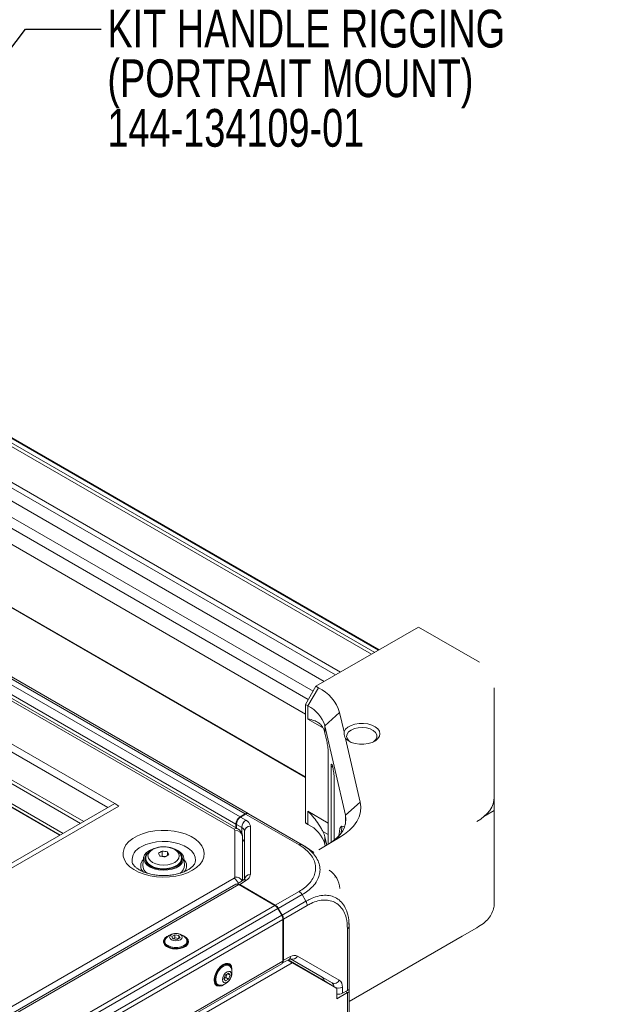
# Model space of a CAD drawing. Header units: millimetres. Extents: x 0 to 1118, y 0 to 864.
# Tile 274 of 372: x 912 to 962, y 219 to 302. Entities that reach past the tile are written whole.
import ezdxf

# ---------------------------------------------------------------- set-up
doc = ezdxf.new("R2010")
doc.units = ezdxf.units.MM
doc.styles.add('SLDTEXTSTYLE1', font='TXT', dxfattribs={"width": 0.75})
doc.dimstyles.new('SLDDIMSTYLE2', dxfattribs={"dimtxt": 0.18, "dimasz": 3.302, "dimexe": 0, "dimexo": 0.0625, "dimgap": 0, "dimtad": 0, "dimtih": 1, "dimtoh": 1, "dimdec": 0, "dimrnd": 1e-09, "dimzin": 0, "dimdsep": 46, "dimtxsty": 'Standard', "dimsah": 1, "dimcen": 0.09, "dimadec": 0, "dimazin": 0, "dimtfac": 3.302, "dimtdec": 0, "dimtofl": 0, "dimtmove": 0, "dimatfit": 3, "dimfxl": 1, "dimfrac": 2, "dimtolj": 1, "dimtzin": 0, "dimarcsym": 0})

# ---------------------------------------------------------------- blocks, each defined once
blk = doc.blocks.new('SW_NOTE_51')
at = {"color": 0, "linetype": 'Continuous', "lineweight": 0, "char_height": 3.175, "attachment_point": 1, "style": 'SLDTEXTSTYLE1'}
for s, insert in [('KIT HANDLE RIGGING', (0.527, 1.638)), ('(PORTRAIT MOUNT)', (0.527, -2.537)), ('144-134109-01', (0.527, -6.712))]:
    blk.add_mtext(s, dxfattribs=dict(at, insert=insert))

msp = doc.modelspace()

# ---------------------------------------------------------------- linework, layer by layer
at = {"color": 9, "linetype": 'Continuous', "lineweight": 15}
for p, q in [((941.445, 248.483), (823.005, 316.858)), ((823.277, 317.015), (941.717, 248.641)), ((942.046, 248.831), (823.793, 317.097)), ((938.432, 246.744), (820.045, 315.088)), ((820.392, 315.349), (938.832, 246.975)), ((819.406, 314.352), (937.475, 246.192)), ((936.542, 245.378), (818.729, 313.39)), ((818.322, 312.683), (936.134, 244.672)), ((935.896, 243.456), (817.827, 311.616)), ((817.642, 306.444), (935.896, 238.178)), ((878.856, 259.585), (919.855, 235.916)), ((878.456, 259.162), (919.29, 235.589)), ((877.238, 257.19), (916.972, 234.252)), ((917.255, 234.415), (877.438, 257.401)), ((915.246, 233.255), (875.802, 256.026)), ((936.11, 243.037), (937.337, 242.329)), ((938.058, 239.066), (938.186, 238.992)), ((936.11, 235.273), (937.814, 234.289)), ((951.771, 235.329), (950.898, 234.825)), ((939.251, 234.935), (939.251, 234.181)), ((930.541, 233.437), (930.541, 233.911)), ((939.185, 233.96), (938.944, 234.013)), ((937.814, 233.317), (937.362, 233.578)), ((938.378, 229.738), (938.441, 229.774))]:
    msp.add_line(p, q, dxfattribs=at)
at = {"color": 7, "linetype": 'Continuous', "lineweight": 15}
for p, q in [((942.087, 248.854), (823.875, 317.097)), ((798.399, 311.011), (930.398, 234.81)), ((930.826, 235.057), (798.827, 311.258)), ((799.077, 311.283), (931.076, 235.082)), ((797.085, 310.433), (929.892, 233.765)), ((930.217, 233.798), (797.41, 310.465)), ((930.045, 234.197), (798.046, 310.399)), ((817.684, 306.373), (935.896, 238.131)), ((817.684, 306.373), (935.896, 238.13)), ((915.525, 233.416), (875.791, 256.354)), ((915.283, 233.276), (875.839, 256.047)), ((936.78, 245.791), (945.407, 250.771)), ((945.407, 250.771), (950.521, 247.818)), ((936.78, 245.791), (935.896, 244.26)), ((936.11, 244.136), (936.994, 245.667)), ((936.994, 245.667), (936.78, 245.791)), ((951.771, 245.653), (951.771, 237.475)), ((935.896, 234.298), (935.896, 244.26)), ((935.896, 244.26), (936.11, 244.136)), ((936.11, 244.136), (936.11, 243.037)), ((937.532, 242.472), (938.771, 243.587)), ((939.14, 241.968), (938.771, 243.587)), ((937.532, 242.472), (939.251, 234.935)), ((937.532, 241.859), (937.532, 242.472)), ((937.532, 241.859), (937.716, 241.051)), ((940.49, 236.05), (939.271, 241.395)), ((937.814, 232.509), (937.814, 240.135)), ((938.058, 232.659), (938.058, 239.066)), ((938.186, 238.992), (938.22, 238.842)), ((938.318, 232.845), (938.318, 237.926)), ((951.771, 236.454), (951.771, 237.475)), ((951.771, 236.454), (951.771, 235.329)), ((919.857, 235.917), (877.873, 211.68)), ((920.216, 235.71), (878.232, 211.473)), ((920.216, 235.708), (878.232, 211.471)), ((919.857, 235.917), (920.216, 235.71)), ((920.216, 235.708), (920.216, 235.71)), ((936.11, 234.174), (936.11, 235.273)), ((939.251, 234.935), (940.49, 236.05)), ((951.771, 228.534), (951.771, 235.329)), ((930.826, 235.057), (930.398, 234.81)), ((930.441, 234.785), (930.861, 235.037)), ((930.441, 234.785), (930.895, 234.523)), ((935.36, 232.44), (930.861, 235.037)), ((931.076, 235.082), (931.106, 235.065)), ((931.107, 235.064), (935.611, 232.464)), ((929.965, 233.663), (929.965, 229.741)), ((930.045, 233.897), (930.045, 234.197)), ((930.541, 233.911), (930.093, 234.169)), ((930.093, 234.169), (930.093, 233.869)), ((930.761, 229.542), (930.761, 233.605)), ((931.261, 234.013), (931.261, 229.95)), ((935.896, 234.298), (936.11, 234.174)), ((936.127, 234.165), (935.896, 234.298)), ((930.615, 233.133), (930.615, 229.445)), ((937.01, 232.044), (938.713, 233.028)), ((937.532, 233.122), (937.532, 232.51)), ((937.532, 233.122), (937.689, 232.436)), ((935.611, 232.464), (935.846, 232.313)), ((935.82, 232.343), (935.611, 232.464)), ((936.595, 231.805), (935.954, 232.266)), ((937.532, 232.51), (937.565, 232.365)), ((922.288, 231.351), (922.226, 230.741)), ((922.473, 231.304), (922.473, 231.131)), ((923.857, 231.503), (923.815, 231.479)), ((923.857, 231.931), (923.857, 231.503)), ((924.133, 231.46), (923.857, 231.503)), ((924.289, 231.864), (924.289, 231.552)), ((925.473, 231.131), (925.473, 231.304)), ((925.473, 231.163), (925.507, 231.09)), ((925.72, 230.741), (925.657, 231.351)), ((929.892, 229.639), (888.744, 205.885)), ((930.67, 229.48), (930.159, 229.152)), ((930.94, 229.467), (930.369, 229.102)), ((930.042, 229.13), (889.914, 205.964)), ((930.292, 229.105), (890.164, 205.94)), ((933.328, 227.353), (930.292, 229.105)), ((933.363, 227.373), (930.369, 229.102)), ((933.363, 227.373), (935.36, 228.526)), ((935.611, 228.262), (933.613, 227.109)), ((935.934, 227.703), (935.611, 228.263)), ((951.771, 228.534), (951.771, 227.513)), ((893.2, 204.187), (933.328, 227.353)), ((933.578, 227.089), (893.45, 203.923)), ((933.578, 227.089), (933.901, 226.529)), ((933.936, 226.549), (933.613, 227.109)), ((933.936, 226.549), (935.934, 227.703)), ((936.037, 227.354), (934.04, 226.201)), ((893.773, 203.363), (933.901, 226.529)), ((934.005, 226.181), (893.876, 203.015)), ((934.005, 222.675), (934.005, 226.181)), ((934.04, 222.744), (934.04, 226.201)), ((939.427, 220.201), (939.427, 225.397)), ((939.573, 225.843), (939.573, 225.601)), ((939.573, 225.601), (939.573, 220.4)), ((949.071, 224.759), (950.321, 225.48)), ((950.321, 225.48), (950.306, 225.472)), ((924.911, 224.885), (924.656, 224.738)), ((924.656, 224.738), (924.749, 224.537)), ((924.749, 224.537), (925.098, 224.483)), ((924.911, 224.62), (924.763, 224.534)), ((925.259, 224.831), (924.911, 224.885)), ((924.911, 224.62), (924.911, 224.885)), ((925.245, 224.568), (924.911, 224.62)), ((925.098, 224.483), (925.353, 224.63)), ((925.353, 224.63), (925.259, 224.831)), ((925.259, 224.576), (925.259, 224.831)), ((949.071, 224.759), (939.573, 219.276)), ((924.02, 224.227), (924.02, 224.178)), ((924.067, 224.353), (924.067, 224.276)), ((925.942, 224.276), (925.942, 224.353)), ((925.988, 224.178), (925.988, 224.227)), ((934.04, 222.744), (934.642, 223.055)), ((938.136, 220.83), (934.617, 222.863)), ((937.303, 221.312), (934.632, 222.854)), ((935.221, 223.091), (938.74, 221.059)), ((893.773, 199.281), (933.901, 222.446)), ((893.876, 199.51), (934.005, 222.675)), ((934.767, 222.525), (919.559, 213.746)), ((929.395, 222.408), (929.352, 222.433)), ((929.481, 222.305), (929.414, 222.344)), ((933.978, 222.536), (934.518, 222.815)), ((934.767, 222.525), (934.404, 222.756)), ((934.435, 222.772), (937.584, 220.953)), ((938.523, 220.356), (934.767, 222.525)), ((929.171, 221.509), (929.044, 221.18)), ((929.044, 221.18), (929.171, 220.999)), ((929.049, 221.193), (929.197, 221.279)), ((929.426, 221.656), (929.171, 221.509)), ((929.197, 221.279), (929.319, 221.594)), ((929.197, 221.279), (929.426, 221.146)), ((929.333, 221.603), (929.554, 221.475)), ((929.554, 221.475), (929.426, 221.656)), ((929.426, 221.146), (929.554, 221.475)), ((937.303, 221.312), (938.136, 220.83)), ((928.369, 220.729), (928.411, 220.704)), ((928.477, 220.72), (928.544, 220.681)), ((929.171, 220.999), (929.426, 221.146)), ((938.523, 220.356), (937.584, 220.953)), ((938.523, 219.496), (938.523, 220.356)), ((938.999, 220.487), (938.999, 219.963)), ((939.573, 220.4), (939.573, 220.207)), ((939.427, 220.018), (938.523, 219.496)), ((938.999, 219.963), (939.427, 220.201)), ((939.427, 220.018), (939.271, 220.114)), ((939.427, 220.008), (939.427, 220.018)), ((939.427, 217.011), (939.427, 220.008)), ((939.573, 220.207), (939.573, 217.215))]:
    msp.add_line(p, q, dxfattribs=at)
at = {"color": 7, "linetype": 'Continuous', "lineweight": 15, "flags": 128}
for points in [[(939.14, 241.968), (939.259, 242.172), (939.46, 242.352), (939.73, 242.499), (940.053, 242.604), (940.411, 242.661), (940.782, 242.666), (941.145, 242.62), (941.477, 242.524), (941.759, 242.384), (941.974, 242.21), (942.11, 242.01), (942.159, 241.798), (942.117, 241.585), (941.987, 241.384), (941.777, 241.207), (941.499, 241.065), (941.17, 240.966), (940.809, 240.916), (940.438, 240.917), (940.078, 240.97), (939.752, 241.072), (939.477, 241.216), (939.271, 241.395)], [(939.652, 241.117), (939.568, 241.182), (939.418, 241.363), (939.359, 241.561), (939.395, 241.76), (939.522, 241.947), (939.732, 242.106)], [(939.732, 242.106), (940.009, 242.228), (940.332, 242.301), (940.677, 242.322), (941.019, 242.288), (941.333, 242.201), (941.595, 242.07), (941.785, 241.902), (941.89, 241.711), (941.902, 241.511), (941.82, 241.316), (941.65, 241.141), (941.616, 241.117)], [(950.306, 234.413), (950.636, 234.623), (950.928, 234.851), (951.18, 235.093), (951.39, 235.35), (951.555, 235.616), (951.675, 235.891), (951.747, 236.171), (951.771, 236.454)], [(938.713, 233.028), (939.19, 233.336), (939.601, 233.674), (939.944, 234.036), (940.212, 234.419), (940.403, 234.817), (940.514, 235.225), (940.543, 235.638), (940.49, 236.05)], [(939.251, 234.935), (939.293, 234.606), (939.27, 234.275), (939.181, 233.949), (939.029, 233.631), (938.814, 233.324), (938.54, 233.034), (938.21, 232.764), (937.861, 232.536)], [(926.388, 230.308), (926.744, 230.55), (927.029, 230.821), (927.234, 231.116), (927.355, 231.425), (927.388, 231.742), (927.333, 232.058), (927.191, 232.364), (926.965, 232.654), (926.662, 232.919), (926.289, 233.152), (925.856, 233.348), (925.375, 233.501), (924.857, 233.607), (924.316, 233.665), (923.766, 233.671), (923.222, 233.626), (922.697, 233.532), (922.205, 233.39), (921.759, 233.205), (921.37, 232.98), (921.049, 232.723), (920.803, 232.439), (920.64, 232.136), (920.563, 231.821), (920.574, 231.504), (920.673, 231.192), (920.857, 230.893), (921.123, 230.615), (921.462, 230.365), (921.866, 230.15), (922.324, 229.975), (922.826, 229.845), (923.357, 229.762), (923.904, 229.731), (924.453, 229.75), (924.989, 229.819), (925.499, 229.938), (925.969, 230.102), (926.388, 230.308)], [(924.636, 232.19), (924.94, 232.092), (925.233, 231.942), (925.458, 231.756), (925.603, 231.546), (925.659, 231.322), (925.625, 231.097), (925.502, 230.882), (925.296, 230.69), (925.019, 230.53), (924.686, 230.411), (924.314, 230.34), (923.923, 230.32), (923.536, 230.353), (923.172, 230.437), (922.851, 230.566), (922.59, 230.735), (922.404, 230.934), (922.303, 231.153), (922.291, 231.379), (922.371, 231.6), (922.536, 231.805), (922.779, 231.983), (922.779, 231.983)], [(923.041, 232.053), (922.831, 231.895), (922.7, 231.712), (922.655, 231.515), (922.7, 231.318), (922.831, 231.135), (923.041, 230.977), (923.314, 230.856), (923.631, 230.78), (923.973, 230.754), (924.314, 230.78), (924.632, 230.856), (924.904, 230.977), (925.114, 231.135), (925.246, 231.318), (925.29, 231.515), (925.246, 231.712), (925.114, 231.895), (924.904, 232.053), (924.632, 232.174), (924.314, 232.25), (923.973, 232.276), (923.631, 232.25), (923.314, 232.174), (923.041, 232.053)], [(922.779, 231.983), (923.087, 232.123), (923.157, 232.147)], [(922.592, 231.732), (922.469, 231.565), (922.4, 231.349), (922.423, 231.13), (922.536, 230.921), (922.733, 230.733), (923.001, 230.578), (923.326, 230.465), (923.689, 230.4), (924.068, 230.387), (924.441, 230.426), (924.787, 230.516), (925.086, 230.651), (925.32, 230.824), (925.476, 231.024), (925.545, 231.239), (925.522, 231.458), (925.409, 231.667), (925.32, 231.764)], [(922.438, 231.09), (922.469, 231.156), (922.473, 231.163)], [(922.473, 231.131), (922.479, 231.049), (922.496, 230.977)], [(925.449, 230.977), (925.472, 231.104), (925.473, 231.131)], [(924.381, 224.797), (924.253, 224.734), (924.065, 224.587), (923.96, 224.414), (923.948, 224.231), (924.03, 224.055), (924.199, 223.9), (924.439, 223.781), (924.729, 223.708), (925.044, 223.687), (925.355, 223.721), (925.635, 223.807), (925.859, 223.936), (926.007, 224.097), (926.066, 224.277), (926.03, 224.459), (925.904, 224.626), (925.697, 224.765), (925.627, 224.797)], [(925.667, 223.97), (925.43, 223.871), (925.151, 223.819), (924.858, 223.819), (924.579, 223.871), (924.341, 223.97), (924.169, 224.107), (924.078, 224.268), (924.078, 224.438), (924.148, 224.573)], [(925.377, 224.468), (925.206, 224.402), (925.004, 224.379), (924.802, 224.402), (924.631, 224.468), (924.517, 224.567), (924.476, 224.684), (924.517, 224.8), (924.631, 224.899), (924.802, 224.965), (925.004, 224.988), (925.206, 224.965), (925.377, 224.899), (925.492, 224.8), (925.532, 224.684), (925.492, 224.567), (925.377, 224.468)], [(925.861, 224.573), (925.93, 224.438), (925.93, 224.268), (925.84, 224.107), (925.667, 223.97)], [(926.061, 224.239), (926.03, 224.336), (925.905, 224.503)], [(924.059, 224.02), (924.033, 224.089), (924.02, 224.178)], [(925.667, 223.893), (925.43, 223.793), (925.151, 223.741), (924.858, 223.741), (924.579, 223.793), (924.341, 223.893), (924.169, 224.03), (924.078, 224.191), (924.067, 224.276)], [(925.988, 224.178), (925.976, 224.089), (925.949, 224.02)], [(928.966, 222.387), (928.745, 222.221), (928.543, 221.992), (928.379, 221.721), (928.267, 221.433), (928.217, 221.152), (928.234, 220.904), (928.316, 220.71), (928.455, 220.589), (928.641, 220.55), (928.855, 220.597), (929.078, 220.726), (929.085, 220.731)], [(928.477, 220.72), (928.409, 220.772), (928.315, 220.931), (928.282, 221.149), (928.315, 221.404), (928.409, 221.672), (928.556, 221.926), (928.74, 222.142), (928.945, 222.297), (929.15, 222.378), (929.335, 222.376), (929.414, 222.344)], [(928.775, 220.641), (928.623, 220.649), (928.476, 220.733), (928.382, 220.892), (928.35, 221.11), (928.382, 221.366), (928.476, 221.633), (928.623, 221.887), (928.808, 222.103), (929.012, 222.258), (929.217, 222.339), (929.402, 222.337), (929.549, 222.253), (929.631, 222.125)], [(929.708, 221.811), (929.716, 222.017), (929.666, 222.24), (929.554, 222.4), (929.39, 222.481), (929.188, 222.476), (928.966, 222.387)], [(929.196, 222.478), (929.269, 222.467), (929.352, 222.433)], [(929.299, 220.897), (929.156, 220.847), (929.035, 220.871), (928.954, 220.964), (928.926, 221.112), (928.954, 221.294), (929.035, 221.48), (929.156, 221.643), (929.299, 221.759), (929.442, 221.808), (929.563, 221.785), (929.644, 221.692), (929.672, 221.543), (929.644, 221.362), (929.563, 221.175), (929.442, 221.012), (929.299, 220.897)], [(928.369, 220.729), (928.298, 220.784), (928.251, 220.841)], [(928.385, 220.635), (928.534, 220.611), (928.692, 220.638)]]:
    msp.add_lwpolyline(points, dxfattribs=at)
at = {"color": 9, "linetype": 'Continuous', "lineweight": 15, "flags": 128}
for points in [[(922.08, 232.285), (922.46, 232.467), (922.891, 232.606), (923.36, 232.696), (923.849, 232.736), (924.342, 232.723), (924.823, 232.657), (925.275, 232.542), (925.683, 232.381), (926.032, 232.179), (926.311, 231.944), (926.511, 231.683), (926.624, 231.406), (926.647, 231.121), (926.628, 230.996)], [(925.472, 231.291), (925.454, 231.168), (925.349, 230.96), (925.158, 230.773), (924.892, 230.619), (924.568, 230.509), (924.207, 230.448), (923.831, 230.442), (923.464, 230.489), (923.129, 230.587), (922.847, 230.731), (922.636, 230.911), (922.509, 231.115), (922.473, 231.3)]]:
    msp.add_lwpolyline(points, dxfattribs=at)
at = {"color": 7, "linetype": 'Continuous', "lineweight": 15}
for centre, radius, start, end in [((935.472, 242.567), 3.454, 17.17178, 63.84157), ((934.892, 241.656), 2.763, 17.17178, 63.84157), ((935.684, 241.431), 1.897, 13.06221, 27.77546), ((930.812, 234.163), 0.768, 122.60548, 177.39452), ((931.309, 233.876), 0.768, 122.60548, 177.39452), ((930.973, 234.853), 0.251, 65.68605, 125.61817), ((930.635, 233.951), 0.629, 5.6948, 65.62534), ((929.84, 233.651), 0.126, 5.6948, 65.62534), ((930.019, 233.066), 0.6, 6.35134, 95.18258), ((930.385, 233.567), 0.377, 5.6948, 65.62534), ((931.219, 233.554), 0.461, 84.81742, 173.64866), ((934.892, 231.694), 2.763, 17.17178, 63.84157), ((935.684, 232.694), 1.897, 13.06221, 27.77546), ((925.524, 228.677), 3.657, 117.13404, 122.86058), ((919.737, 229.831), 4.259, 23.04794, 26.74899), ((923.171, 226.931), 4.593, 78.47803, 83.93589), ((923.372, 227.364), 4.593, 78.47803, 83.93589), ((926.072, 228.36), 3.657, 117.13404, 122.86058), ((920.486, 229.947), 4.259, 23.04794, 26.74899), ((923.009, 230.725), 0.784, 178.81657, 237.4303), ((924.924, 230.728), 0.796, 300.46032, 0.95314), ((936.859, 228.691), 1.921, 2.60548, 57.39452), ((929.84, 229.754), 0.126, 294.37466, 354.3052), ((931.219, 229.491), 0.461, 84.81742, 173.64866), ((930.66, 230.001), 0.603, 297.64638, 355.11025), ((930.146, 228.901), 0.251, 54.38242, 114.30712), ((932.946, 226.741), 0.721, 28.85561, 58.04533), ((932.981, 226.761), 0.721, 28.85561, 58.04533), ((933.284, 226.156), 0.721, 1.9565, 31.14373), ((933.319, 226.176), 0.721, 1.9565, 31.14373), ((924.417, 224.139), 0.481, 130.78071, 167.97183), ((925.004, 223.913), 1.081, 37.60081, 142.39919), ((924.416, 224.224), 0.39, 153.47721, 236.75465), ((925.488, 224.311), 0.455, 293.19076, 355.4891), ((925.593, 224.224), 0.39, 303.23807, 27.98206), ((934.802, 223.285), 0.461, 246.35693, 335.1837), ((934.965, 222.545), 0.603, 64.88129, 122.34603), ((929.195, 222.067), 0.39, 32.02239, 116.77611), ((929.135, 222.117), 0.465, 10.11849, 48.64386), ((928.632, 221.713), 1.081, 0, 22.39829), ((933.767, 222.645), 0.24, 304.05635, 7.25583), ((928.632, 221.713), 1.081, 277.60709, 0), ((928.606, 221.048), 0.39, 183.23083, 267.98143), ((938.321, 221.253), 0.461, 246.35693, 335.1837), ((938.373, 220.549), 0.629, 354.37962, 54.30196)]:
    msp.add_arc(centre, radius, start, end, dxfattribs=at)
at = {"color": 9, "linetype": 'Continuous', "lineweight": 15}
for centre, radius, start, end in [((930.08, 233.517), 0.312, 64.02317, 127.25544), ((937.351, 233.898), 1.597, 341.41961, 4.14718), ((922.583, 231.114), 1.274, 113.25079, 184.13508), ((922.782, 230.683), 0.739, 133.34389, 224.07466), ((925.168, 230.684), 0.735, 319.27331, 46.87141), ((929.364, 228.81), 0.983, 24.38744, 57.49374), ((930.004, 229.099), 0.644, 29.2388, 93.46668), ((930.794, 229.245), 0.266, 56.77998, 117.85389), ((934.383, 223.036), 0.259, 301.27441, 4.09298), ((937.92, 220.528), 0.372, 356.2818, 54.51466), ((938.642, 221.186), 0.785, 250.74095, 297.01387)]:
    msp.add_arc(centre, radius, start, end, dxfattribs=at)
at = {"color": 7, "linetype": 'Continuous', "lineweight": 15}
for centre, major_axis, ratio, start_param, end_param in [((937.716, 240.565), (-0.066, 0.649), 0.112052, 3.97742, 5.548217), ((938.186, 238.506), (-0.098, 0.741), 0.11103, 5.412879, 6.983675), ((938.22, 238.356), (-0.066, 0.649), 0.112052, 3.97742, 5.548217), ((946.771, 241.558), (-4.765, 4.765), 0.317795, 3.445135, 3.449294), ((930.441, 234.377), (0.244, 0.437), 0.567218, 0.77689, 2.347686), ((930.861, 234.629), (0.244, 0.437), 0.567218, 6.274677, 7.060075), ((930.011, 232.635), (0.75, 0.012), 0.587275, 6.27415, 6.90809), ((930.369, 228.693), (-0.251, 0.433), 0.577381, 5.496497, 6.047649), ((946.771, 223.43), (4.765, 4.765), 0.317795, 5.971324, 5.975484), ((933.686, 222.948), (-0.25, 0.434), 0.57738, 3.377173, 3.928444), ((936.921, 220.666), (0.385, 0.644), 0.587369, 5.607164, 6.292141), ((939.073, 220.405), (0.5, -0.007), 0.567125, 5.506213, 6.291611), ((938.645, 220.167), (0.5, -0.007), 0.567125, 4.473624, 5.506213), ((939.073, 220.212), (0.5, -0.007), 0.567125, 5.506213, 6.291611)]:
    msp.add_ellipse(centre, major_axis=major_axis, ratio=ratio, start_param=start_param, end_param=end_param, dxfattribs=at)
at = {"color": 9, "linetype": 'Continuous', "lineweight": 15}
msp.add_ellipse((939.403, 229.289), major_axis=(-0.479, 4.726), ratio=0.112052, start_param=6.246348, end_param=6.864563, dxfattribs=at)
at = {"color": 7, "linetype": 'Continuous', "lineweight": 15}
for points, knots in [([(937.362, 242.315), (937.311, 242.396), (937.208, 242.562), (936.962, 242.762), (936.611, 242.928), (936.289, 243.006), (936.112, 243.037), (936.11, 243.037)], [0, 0, 0, 0, 0.19044, 0.385685, 0.68781, 0.997221, 1, 1, 1, 1]), ([(939.14, 241.968), (939.146, 241.806), (939.155, 241.582), (939.246, 241.436), (939.271, 241.395)], [0, 0, 0, 0, 0.720445, 1, 1, 1, 1]), ([(937.362, 233.578), (937.311, 233.673), (937.208, 233.866), (936.962, 234.264), (936.611, 234.743), (936.289, 235.098), (936.112, 235.271), (936.11, 235.273)], [0, 0, 0, 0, 0.1904398, 0.3856854, 0.6878102, 0.9972208, 1, 1, 1, 1]), ([(930.615, 233.133), (930.608, 233.211), (930.594, 233.363), (930.489, 233.561), (930.36, 233.705), (930.259, 233.77), (930.217, 233.798)], [0, 0, 0, 0, 0.288822, 0.557347, 0.812593, 1, 1, 1, 1]), ([(938.754, 233.276), (938.754, 233.278), (938.756, 233.284), (938.744, 233.235), (938.698, 233.128), (938.652, 233.025), (938.606, 232.967), (938.604, 232.964)], [0, 0, 0, 0, 0.127573, 0.422278, 0.703043, 0.985889, 1, 1, 1, 1]), ([(922.969, 232.042), (922.923, 232.013), (922.79, 231.93), (922.625, 231.768), (922.511, 231.553), (922.463, 231.392), (922.475, 231.309), (922.477, 231.299)], [0, 0, 0, 0, 0.161478, 0.464748, 0.720327, 0.966717, 1, 1, 1, 1]), ([(924.094, 232.277), (924.046, 232.281), (923.884, 232.294), (923.605, 232.264), (923.284, 232.19), (923.079, 232.104), (922.982, 232.049), (922.969, 232.042)], [0, 0, 0, 0, 0.118888, 0.401475, 0.685724, 0.957504, 1, 1, 1, 1]), ([(925.469, 231.286), (925.47, 231.294), (925.484, 231.38), (925.438, 231.544), (925.329, 231.753), (925.151, 231.934), (924.914, 232.087), (924.623, 232.2), (924.342, 232.267), (924.16, 232.274), (924.094, 232.277)], [0, 0, 0, 0, 0.015527, 0.156321, 0.294736, 0.438132, 0.590463, 0.74885, 0.90809, 1, 1, 1, 1]), ([(935.36, 228.526), (935.518, 228.625), (935.833, 228.824), (936.224, 229.187), (936.529, 229.602), (936.713, 230.046), (936.772, 230.5), (936.706, 230.954), (936.504, 231.412), (936.167, 231.843), (935.773, 232.186), (935.473, 232.37), (935.36, 232.44)], [0, 0, 0, 0, 0.092915, 0.185815, 0.294478, 0.403162, 0.500201, 0.608625, 0.717044, 0.825569, 0.934081, 1, 1, 1, 1]), ([(935.97, 232.256), (935.905, 232.294), (935.827, 232.338), (935.749, 232.381), (935.737, 232.388)], [0, 0, 0, 0, 0.843112, 1, 1, 1, 1]), ([(935.82, 232.343), (935.823, 232.342), (935.84, 232.332), (935.886, 232.305), (935.925, 232.283), (935.954, 232.266)], [0, 0, 0, 0, 0.051239, 0.304553, 1, 1, 1, 1]), ([(926.624, 231), (926.618, 230.97), (926.603, 230.903), (926.524, 230.768), (926.379, 230.603), (926.163, 230.43), (925.878, 230.264), (925.535, 230.118), (925.144, 230), (924.715, 229.915), (924.262, 229.869), (923.798, 229.864), (923.339, 229.9), (922.9, 229.976), (922.496, 230.088), (922.139, 230.229), (921.841, 230.392), (921.609, 230.564), (921.445, 230.734), (921.352, 230.887), (921.316, 230.974), (921.314, 231.013), (921.314, 231.014)], [0, 0, 0, 0, 0.041045, 0.093118, 0.142972, 0.196024, 0.248653, 0.301479, 0.354851, 0.408773, 0.463112, 0.517691, 0.572314, 0.62673, 0.680738, 0.73416, 0.78688, 0.838932, 0.890715, 0.94298, 0.997791, 1, 1, 1, 1]), ([(930.762, 229.559), (930.762, 229.56), (930.764, 229.564), (930.736, 229.526), (930.687, 229.492), (930.67, 229.48)], [0, 0, 0, 0, 0.254955, 0.738213, 1, 1, 1, 1]), ([(935.934, 227.702), (936.056, 227.768), (936.382, 227.945), (936.911, 228.137), (937.491, 228.228), (938.031, 228.179), (938.519, 227.987), (938.934, 227.651), (939.257, 227.177), (939.514, 226.519), (939.551, 225.938), (939.573, 225.601)], [0, 0, 0, 0, 0.063881, 0.171582, 0.282525, 0.390047, 0.500815, 0.616212, 0.727169, 0.841682, 1, 1, 1, 1]), ([(939.427, 225.397), (939.407, 225.71), (939.372, 226.246), (939.134, 226.85), (938.835, 227.286), (938.45, 227.596), (937.997, 227.775), (937.496, 227.829), (936.951, 227.752), (936.457, 227.582), (936.15, 227.415), (936.037, 227.354)], [0, 0, 0, 0, 0.1584128, 0.2711139, 0.3838354, 0.4991898, 0.6083334, 0.7174776, 0.826751, 0.9360043, 1, 1, 1, 1]), ([(950.321, 225.48), (950.506, 225.598), (950.883, 225.836), (951.303, 226.254), (951.603, 226.713), (951.749, 227.136), (951.765, 227.401), (951.771, 227.501)], [0, 0, 0, 0, 0.213887, 0.433971, 0.647858, 0.867954, 1, 1, 1, 1]), ([(934.518, 222.815), (934.537, 222.824), (934.594, 222.851), (934.64, 222.854), (934.634, 222.855), (934.633, 222.855)], [0, 0, 0, 0, 0.2700793, 0.7793517, 1, 1, 1, 1])]:
    msp.add_open_spline(points, degree=3, knots=knots, dxfattribs=at)
for points in [[(935.611, 232.464), (935.593, 232.472), (935.559, 232.488), (935.497, 232.489), (935.43, 232.475), (935.384, 232.451), (935.36, 232.44)], [(935.611, 228.262), (935.593, 228.29), (935.559, 228.346), (935.497, 228.419), (935.43, 228.482), (935.384, 228.511), (935.36, 228.526)], [(935.934, 227.703), (935.949, 227.674), (935.98, 227.616), (936.012, 227.526), (936.033, 227.436), (936.036, 227.381), (936.037, 227.354)], [(939.573, 225.601), (939.571, 225.582), (939.568, 225.544), (939.538, 225.49), (939.492, 225.439), (939.448, 225.411), (939.427, 225.397)]]:
    msp.add_open_spline(points, degree=3, dxfattribs=at)
at = {"color": 9, "linetype": 'Continuous', "lineweight": 15}
msp.add_open_spline([(935.846, 232.313), (935.886, 232.288), (936.122, 232.14), (936.477, 231.822), (936.846, 231.359), (937.071, 230.86), (937.145, 230.369), (937.08, 229.881), (936.88, 229.408), (936.547, 228.971), (936.121, 228.583), (935.782, 228.37), (935.611, 228.263)], degree=3, knots=[0, 0, 0, 0, 0.0233724, 0.135194, 0.2503281, 0.3620446, 0.4770816, 0.5785638, 0.6905017, 0.8057743, 0.9018626, 1, 1, 1, 1], dxfattribs=at)

# ---------------------------------------------------------------- block references
at = {"color": 7, "linetype": 'Continuous', "lineweight": 0}
msp.add_blockref('SW_NOTE_51', (918.714, 301.069), dxfattribs=at)

# ---------------------------------------------------------------- leaders
msp.add_leader([(893.752, 276.71), (912.364, 301.069), (918.714, 301.069)], dimstyle='SLDDIMSTYLE2', dxfattribs=at)

doc.saveas('drawing.dxf')
